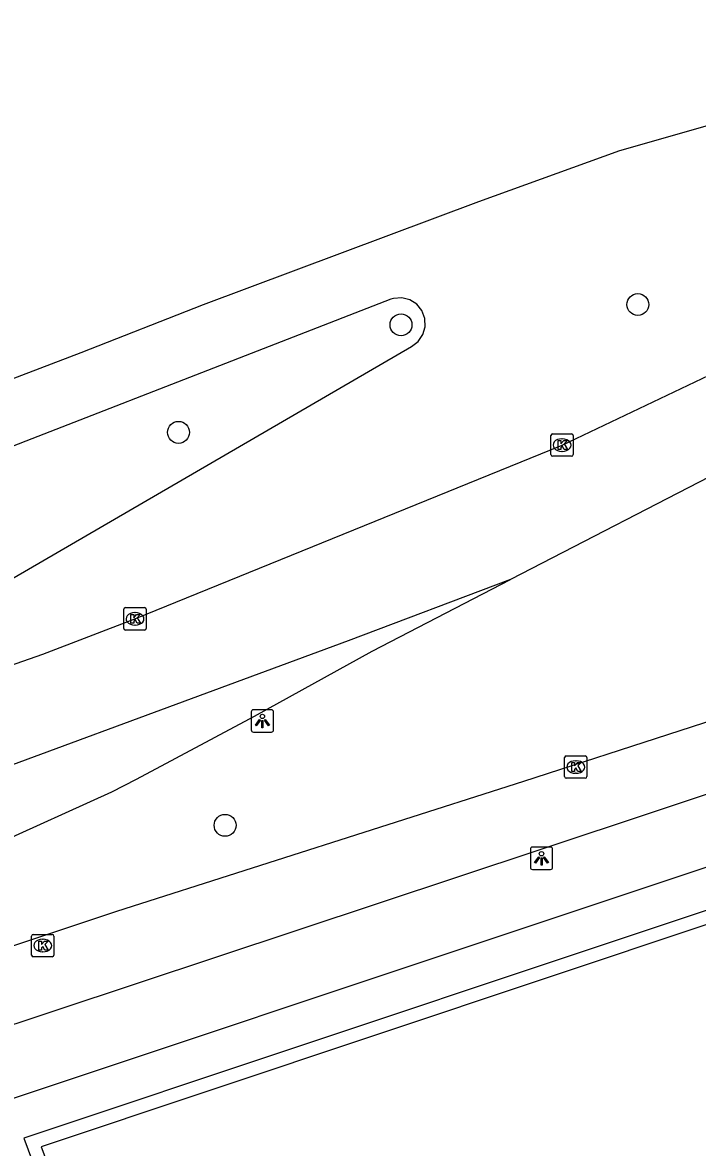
# Model space of a CAD drawing. Extents: x 162082 to 163393, y 388091 to 388632.
# Drawn here: x 162413.1 to 162443.2, y 388552.4 to 388602.7 of the extents above; entities that cross this region are included whole.
import ezdxf

# ---------------------------------------------------------------- set-up
doc = ezdxf.new("R2010")
doc.units = 0
for name, color, linetype in [('IMGEO_Berm_groen', 7, 'Continuous'), ('IMGEO_Boom', 7, 'Continuous'), ('IMGEO_Fietspad_gesloten', 7, 'Continuous'), ('IMGEO_Kolk', 7, 'Continuous'), ('IMGEO_Lichtpunt', 7, 'Continuous'), ('IMGEO_Muur', 7, 'Continuous'), ('IMGEO_Rijbaan_regionaal_gesloten', 7, 'Continuous'), ('IMGEO_Voetpad_open', 7, 'Continuous')]:
    doc.layers.add(name, color=color, linetype=linetype)

msp = doc.modelspace()

# ---------------------------------------------------------------- linework, layer by layer
at = {"layer": 'IMGEO_Berm_groen'}
msp.add_lwpolyline([(162274.873, 388530.968), (162408.858, 388575.655), (162430.463, 388588.22), (162430.761, 388588.441), (162430.973, 388588.744), (162431.078, 388589.1), (162431.065, 388589.47), (162430.935, 388589.817), (162430.701, 388590.105), (162430.388, 388590.303), (162430.028, 388590.392), (162429.659, 388590.362), (162429.543, 388590.327), (162406.099, 388581.211), (162272.85, 388536.857), (162274.873, 388530.968)], dxfattribs=at)
at = {"layer": 'IMGEO_Boom'}
for centre in [(162440.582, 388590.088), (162429.998, 388589.184), (162420.054, 388584.378), (162422.135, 388566.826)]:
    msp.add_circle(centre, 0.489, dxfattribs=at)
at = {"layer": 'IMGEO_Fietspad_gesloten'}
for points in [[(162403.893, 388558.518), (162417.299, 388562.993), (162435.489, 388568.8), (162456.446, 388575.59), (162456.343, 388575.895), (162488.512, 388586.676)], [(162497.882, 388586.227), (162488.392, 388583.036), (162457.174, 388572.698), (162436.199, 388565.723), (162407.328, 388556.149), (162358.353, 388539.891), (162249.604, 388503.789), (162247.114, 388502.698)]]:
    msp.add_lwpolyline(points, dxfattribs=at)
at = {"layer": 'IMGEO_Kolk'}
for p, q in [((162436.769, 388584.311), (162437.621, 388584.311)), ((162436.694, 388583.385), (162436.694, 388584.237)), ((162437.182, 388584.091), (162437.207, 388584.091)), ((162437.695, 388584.237), (162437.695, 388583.385)), ((162437.621, 388583.311), (162436.769, 388583.311)), ((162437.205, 388583.531), (162437.18, 388583.531)), ((162417.609, 388575.623), (162417.609, 388576.475)), ((162417.684, 388576.549), (162418.536, 388576.549)), ((162418.097, 388576.329), (162418.122, 388576.329)), ((162418.61, 388576.475), (162418.61, 388575.623)), ((162418.12, 388575.769), (162418.095, 388575.769)), ((162418.536, 388575.549), (162417.684, 388575.549)), ((162437.308, 388569.002), (162437.308, 388569.854)), ((162437.383, 388569.928), (162438.235, 388569.928)), ((162437.796, 388569.708), (162437.821, 388569.708)), ((162438.309, 388569.854), (162438.309, 388569.002)), ((162438.235, 388568.928), (162437.383, 388568.928)), ((162437.819, 388569.148), (162437.794, 388569.148)), ((162413.485, 388561.028), (162413.485, 388561.88)), ((162413.56, 388561.954), (162414.412, 388561.954)), ((162413.973, 388561.734), (162413.998, 388561.734)), ((162414.486, 388561.88), (162414.486, 388561.028)), ((162413.996, 388561.174), (162413.971, 388561.174)), ((162414.412, 388560.954), (162413.56, 388560.954))]:
    msp.add_line(p, q, dxfattribs=at)
for points in [[(162436.769, 388584.311), (162437.621, 388584.311)], [(162436.694, 388583.385), (162436.694, 388584.237)], [(162437.015, 388584.011), (162437.138, 388584.011), (162437.138, 388583.86), (162437.268, 388584.011), (162437.432, 388584.011), (162437.286, 388583.86), (162437.439, 388583.611), (162437.287, 388583.611), (162437.202, 388583.775), (162437.138, 388583.708), (162437.138, 388583.611), (162437.015, 388583.611), (162437.015, 388584.011)], [(162437.695, 388584.237), (162437.695, 388583.385)], [(162437.621, 388583.311), (162436.769, 388583.311)], [(162417.609, 388575.623), (162417.609, 388576.475)], [(162417.684, 388576.549), (162418.536, 388576.549)], [(162417.93, 388576.249), (162418.053, 388576.249), (162418.053, 388576.098), (162418.183, 388576.249), (162418.347, 388576.249), (162418.201, 388576.098), (162418.354, 388575.849), (162418.202, 388575.849), (162418.117, 388576.013), (162418.053, 388575.946), (162418.053, 388575.849), (162417.93, 388575.849), (162417.93, 388576.249)], [(162418.61, 388576.475), (162418.61, 388575.623)], [(162418.536, 388575.549), (162417.684, 388575.549)], [(162437.308, 388569.002), (162437.308, 388569.854)], [(162437.383, 388569.928), (162438.235, 388569.928)], [(162438.309, 388569.854), (162438.309, 388569.002)], [(162437.629, 388569.628), (162437.752, 388569.628), (162437.752, 388569.477), (162437.882, 388569.628), (162438.046, 388569.628), (162437.9, 388569.477), (162438.053, 388569.228), (162437.901, 388569.228), (162437.816, 388569.392), (162437.752, 388569.325), (162437.752, 388569.228), (162437.629, 388569.228), (162437.629, 388569.628)], [(162438.235, 388568.928), (162437.383, 388568.928)], [(162413.485, 388561.028), (162413.485, 388561.88)], [(162413.56, 388561.954), (162414.412, 388561.954)], [(162413.806, 388561.654), (162413.929, 388561.654), (162413.929, 388561.503), (162414.059, 388561.654), (162414.223, 388561.654), (162414.077, 388561.503), (162414.23, 388561.254), (162414.078, 388561.254), (162413.993, 388561.418), (162413.929, 388561.351), (162413.929, 388561.254), (162413.806, 388561.254), (162413.806, 388561.654)], [(162414.486, 388561.88), (162414.486, 388561.028)], [(162414.412, 388560.954), (162413.56, 388560.954)]]:
    msp.add_lwpolyline(points, dxfattribs=at)
for centre, start, end in [((162436.771, 388584.235), 91.552, 178.448), ((162436.771, 388584.235), 91.552, 178.448), ((162437.619, 388584.235), 1.552, 88.448), ((162437.619, 388584.235), 1.552, 88.448), ((162436.771, 388583.387), 181.552, 268.448), ((162436.771, 388583.387), 181.552, 268.448), ((162437.619, 388583.387), 271.552, 358.448), ((162437.619, 388583.387), 271.552, 358.448), ((162417.686, 388576.473), 91.552, 178.448), ((162417.686, 388576.473), 91.552, 178.448), ((162418.534, 388576.473), 1.552, 88.448), ((162418.534, 388576.473), 1.552, 88.448), ((162417.686, 388575.625), 181.552, 268.448), ((162417.686, 388575.625), 181.552, 268.448), ((162418.534, 388575.625), 271.552, 358.448), ((162418.534, 388575.625), 271.552, 358.448), ((162437.385, 388569.852), 91.552, 178.448), ((162437.385, 388569.852), 91.552, 178.448), ((162438.233, 388569.852), 1.552, 88.448), ((162438.233, 388569.852), 1.552, 88.448), ((162437.385, 388569.004), 181.552, 268.448), ((162437.385, 388569.004), 181.552, 268.448), ((162438.233, 388569.004), 271.552, 358.448), ((162438.233, 388569.004), 271.552, 358.448), ((162413.562, 388561.878), 91.552, 178.448), ((162413.562, 388561.878), 91.552, 178.448), ((162414.41, 388561.878), 1.552, 88.448), ((162414.41, 388561.878), 1.552, 88.448), ((162413.562, 388561.03), 181.552, 268.448), ((162413.562, 388561.03), 181.552, 268.448), ((162414.41, 388561.03), 271.552, 358.448), ((162414.41, 388561.03), 271.552, 358.448)]:
    msp.add_arc(centre, 0.0765, start, end, dxfattribs=at)
for centre, major_axis, ratio, start_param, end_param in [((162437.181, 388583.811), (-0.387, 0.002), 0.722429, 4.712389, 7.853982), ((162437.206, 388583.811), (-0.39, 0.002), 0.717154, 1.570796, 4.712389), ((162418.096, 388576.049), (-0.387, 0.002), 0.722429, 4.712389, 7.853982), ((162418.121, 388576.049), (-0.39, 0.002), 0.717154, 1.570796, 4.712389), ((162437.795, 388569.428), (-0.387, 0.002), 0.722429, 4.712389, 7.853982), ((162437.82, 388569.428), (-0.39, 0.002), 0.717154, 1.570796, 4.712389), ((162413.972, 388561.454), (-0.387, 0.002), 0.722429, 4.712389, 7.853982), ((162413.997, 388561.454), (-0.39, 0.002), 0.717154, 1.570796, 4.712389)]:
    msp.add_ellipse(centre, major_axis=major_axis, ratio=ratio, start_param=start_param, end_param=end_param, dxfattribs=at)
at = {"layer": 'IMGEO_Lichtpunt'}
for p, q in [((162423.304, 388571.892), (162423.304, 388571.085)), ((162423.304, 388571.892), (162423.304, 388571.085)), ((162424.206, 388571.987), (162423.398, 388571.987)), ((162424.206, 388571.987), (162423.398, 388571.987)), ((162424.3, 388571.085), (162424.3, 388571.892)), ((162424.3, 388571.085), (162424.3, 388571.892)), ((162423.398, 388570.991), (162424.206, 388570.991)), ((162423.398, 388570.991), (162424.206, 388570.991)), ((162435.778, 388565.757), (162435.778, 388564.95)), ((162435.778, 388565.757), (162435.778, 388564.95)), ((162436.68, 388565.852), (162435.872, 388565.852)), ((162436.68, 388565.852), (162435.872, 388565.852)), ((162436.774, 388564.95), (162436.774, 388565.757)), ((162436.774, 388564.95), (162436.774, 388565.757)), ((162435.872, 388564.856), (162436.68, 388564.856)), ((162435.872, 388564.856), (162436.68, 388564.856))]:
    msp.add_line(p, q, dxfattribs=at)
for points in [[(162423.678, 388571.556), (162423.717, 388571.528), (162423.529, 388571.266), (162423.491, 388571.293), (162423.678, 388571.556)], [(162423.78, 388571.508), (162423.827, 388571.508), (162423.827, 388571.186), (162423.78, 388571.186), (162423.78, 388571.508)], [(162423.89, 388571.528), (162423.928, 388571.555), (162424.115, 388571.293), (162424.076, 388571.265), (162423.89, 388571.528)], [(162436.152, 388565.421), (162436.191, 388565.393), (162436.003, 388565.131), (162435.965, 388565.158), (162436.152, 388565.421)], [(162436.254, 388565.373), (162436.301, 388565.373), (162436.301, 388565.051), (162436.254, 388565.051), (162436.254, 388565.373)], [(162436.364, 388565.393), (162436.402, 388565.42), (162436.589, 388565.158), (162436.55, 388565.13), (162436.364, 388565.393)]]:
    msp.add_lwpolyline(points, dxfattribs=at)
for centre in [(162423.803, 388571.69), (162436.277, 388565.555)]:
    msp.add_circle(centre, 0.0994, dxfattribs=at)
for centre, start, end in [((162423.398, 388571.892), 90, 180), ((162423.398, 388571.892), 90, 180), ((162424.206, 388571.892), 0, 90), ((162424.206, 388571.892), 0, 90), ((162423.398, 388571.085), 180, 270), ((162423.398, 388571.085), 180, 270), ((162424.206, 388571.085), 270, 0), ((162424.206, 388571.085), 270, 360), ((162435.872, 388565.757), 90, 180), ((162435.872, 388565.757), 90, 180), ((162436.68, 388565.757), 0, 90), ((162436.68, 388565.757), 0, 90), ((162435.872, 388564.95), 180, 270), ((162435.872, 388564.95), 180, 270), ((162436.68, 388564.95), 270, 0), ((162436.68, 388564.95), 270, 360)]:
    msp.add_arc(centre, 0.0946, start, end, dxfattribs=at)
at = {"layer": 'IMGEO_Muur'}
for points in [[(162510.249, 388584.742), (162506.611, 388583.883), (162500, 388581.823), (162413.144, 388552.843), (162413.523, 388551.803), (162288.31, 388509.989), (162287.972, 388511.055), (162273.962, 388506.386)], [(162443.929, 388562.48), (162413.919, 388552.469), (162414.298, 388551.429), (162405.921, 388548.632)]]:
    msp.add_lwpolyline(points, dxfattribs=at)
at = {"layer": 'IMGEO_Rijbaan_regionaal_gesloten'}
for points in [[(162412.543, 388586.743), (162415.71, 388587.948), (162421.176, 388590.09), (162433.475, 388594.699), (162439.781, 388596.97), (162452.615, 388600.64), (162456.539, 388601.383), (162459.602, 388602.099), (162461.385, 388602.688)], [(162228.005, 388512.485), (162264.303, 388524.726), (162292.901, 388534.37), (162305.451, 388538.219), (162332.69, 388546.968), (162399.716, 388569.478), (162413.989, 388574.473), (162418.106, 388576.047), (162437.195, 388583.81), (162451.904, 388590.81), (162455.673, 388592.786), (162460.253, 388595.296), (162464.345, 388597.791)], [(162468.343, 388595.489), (162466.492, 388594.32), (162459.845, 388590.577), (162444.712, 388582.862), (162434.893, 388577.8)], [(162434.893, 388577.8), (162427.635, 388575.065), (162405.194, 388566.795), (162403.679, 388566.355), (162387.911, 388561.769), (162364.881, 388554.101), (162308.972, 388535.245), (162265.607, 388521.013), (162263.032, 388520.167), (162239.544, 388512.185)], [(162411.439, 388565.824), (162411.796, 388565.941), (162417.074, 388568.315), (162418.172, 388568.882), (162423.455, 388571.706), (162428.707, 388574.61), (162434.893, 388577.8)]]:
    msp.add_lwpolyline(points, dxfattribs=at)
at = {"layer": 'IMGEO_Voetpad_open'}
msp.add_lwpolyline([(162273.962, 388506.386), (162273.308, 388508.352), (162359.569, 388536.999), (162408.33, 388553.192), (162500, 388583.748), (162506.331, 388585.858), (162508.323, 388586.366), (162515.7, 388587.719), (162520.573, 388588.069), (162528.682, 388581.286)], dxfattribs=at)

doc.saveas('drawing.dxf')
